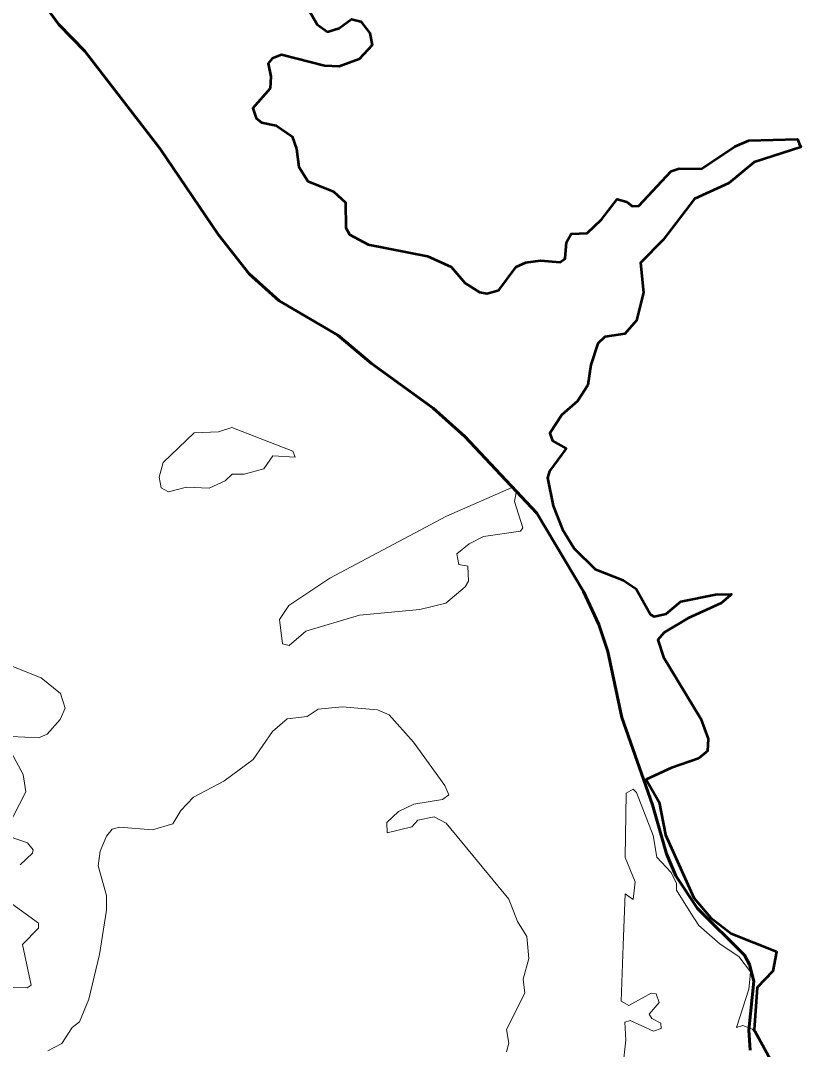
# Model space of a CAD drawing. Extents: x 553962 to 842807, y 8883888 to 9032388.
# Drawn here: x 800363 to 800857, y 9017451 to 9018103 of the extents above; entities that cross this region are included whole.
import ezdxf

# ---------------------------------------------------------------- set-up
doc = ezdxf.new("R2010")
doc.units = 0
doc.header["$LTSCALE"] = 200
doc.linetypes.add('LONG_DASH_SHORT_DASH', pattern=[9.9, 6, -1.2, 1.5, -1.2])
for name, color, linetype, lineweight in [('25', 7, 'Continuous', 13), ('28', 7, 'Continuous', 53), ('7', 7, 'Continuous', 90)]:
    doc.layers.add(name, color=color, linetype=linetype, lineweight=lineweight)

msp = doc.modelspace()

# ---------------------------------------------------------------- linework, layer by layer
at = {"layer": '25'}
for points in [[(800537.9, 9018121.8), (800550.4, 9018100.2), (800557, 9018095.4), (800564.4, 9018097.7), (800572, 9018103.4), (800578, 9018102.1), (800583.7, 9018094.6), (800585.2, 9018087.1), (800576.9, 9018078.2), (800564.4, 9018073.5), (800555.1, 9018073.9), (800527.9, 9018080.9), (800521.9, 9018078.6), (800519.4, 9018075.4), (800521.1, 9018067.3), (800520.6, 9018059.7)], [(800537.9, 9018121.8), (800550.4, 9018100.2), (800557, 9018095.4), (800564.4, 9018097.7), (800572, 9018103.4), (800578, 9018102.1), (800583.7, 9018094.6), (800585.2, 9018087.1), (800576.9, 9018078.2), (800564.4, 9018073.5), (800555.1, 9018073.9), (800527.9, 9018080.9), (800521.9, 9018078.6), (800519.4, 9018075.4), (800521.1, 9018067.3), (800520.6, 9018059.7)], [(800520.6, 9018059.7), (800509.6, 9018047.1), (800511.7, 9018040.8), (800515.1, 9018038.2), (800524.5, 9018036.1), (800534.6, 9018029.3), (800537.4, 9018021.4), (800538.7, 9018010), (800544.4, 9018001), (800560.8, 9017994.5), (800568.4, 9017987.4), (800568.6, 9017971.4), (800570.8, 9017967.2), (800582.7, 9017960.9), (800620.1, 9017953.5), (800635.1, 9017946.7), (800644.1, 9017936.5), (800653.2, 9017930.7), (800657.9, 9017929.9), (800665.3, 9017932), (800676.3, 9017946.7), (800682.5, 9017949.6), (800691.8, 9017950.7), (800704.2, 9017949.7), (800707.3, 9017952), (800708.2, 9017962.4), (800711.2, 9017967.7), (800721.2, 9017968.1), (800730.3, 9017976.8), (800740.3, 9017989.6), (800746.4, 9017987.9), (800749.6, 9017985.1), (800753.9, 9017985.3), (800774.3, 9018007.2), (800779.5, 9018008.9), (800793.6, 9018008.7), (800814.6, 9018022.9), (800823.6, 9018026.8), (800854.4, 9018027.5), (800855.4, 9018024.9)], [(800520.6, 9018059.7), (800509.6, 9018047.1), (800511.7, 9018040.8), (800515.1, 9018038.2), (800524.5, 9018036.1), (800534.6, 9018029.3), (800537.4, 9018021.4), (800538.7, 9018010), (800544.4, 9018001), (800560.8, 9017994.5), (800568.4, 9017987.4), (800568.6, 9017971.4), (800570.8, 9017967.2), (800582.7, 9017960.9), (800620.1, 9017953.5), (800635.1, 9017946.7), (800644.1, 9017936.5), (800653.2, 9017930.7), (800657.9, 9017929.9), (800665.3, 9017932), (800676.3, 9017946.7), (800682.5, 9017949.6), (800691.8, 9017950.7), (800704.2, 9017949.7), (800707.3, 9017952), (800708.2, 9017962.4), (800711.2, 9017967.7), (800721.2, 9017968.1), (800730.3, 9017976.8), (800740.3, 9017989.6), (800746.4, 9017987.9), (800749.6, 9017985.1), (800753.9, 9017985.3), (800774.3, 9018007.2), (800779.5, 9018008.9), (800793.6, 9018008.7), (800814.6, 9018022.9), (800823.6, 9018026.8), (800854.4, 9018027.5), (800855.4, 9018024.9)], [(800855.4, 9018024.9), (800856.5, 9018022.4), (800826.8, 9018012.9), (800810.8, 9017999.6), (800789.2, 9017989.8), (800769.4, 9017963.9), (800755, 9017949.2), (800756.8, 9017930.5), (800752.4, 9017912.7), (800745, 9017904.4), (800732.5, 9017902.5), (800727.9, 9017898.2), (800723.5, 9017884.7), (800721.6, 9017871.9), (800715.2, 9017861.7), (800705.2, 9017853), (800697.6, 9017841.5), (800699.3, 9017836.6), (800708, 9017831.7), (800697.4, 9017817.5), (800696.1, 9017813.2), (800699.7, 9017795.4), (800705.7, 9017780.5), (800713.1, 9017768.5), (800726.3, 9017755.5), (800744.1, 9017748.5), (800752.2, 9017742.9), (800761.3, 9017726.8), (800763.7, 9017725.5), (800771.3, 9017727.2), (800780.4, 9017734.9), (800802.5, 9017739.4), (800812.6, 9017739.6), (800812.6, 9017739.6), (800811.8, 9017738.8)], [(800855.4, 9018024.9), (800856.5, 9018022.4), (800826.8, 9018012.9), (800810.8, 9017999.6), (800789.2, 9017989.8), (800769.4, 9017963.9), (800755, 9017949.2), (800756.8, 9017930.5), (800752.4, 9017912.7), (800745, 9017904.4), (800732.5, 9017902.5), (800727.9, 9017898.2), (800723.5, 9017884.7), (800721.6, 9017871.9), (800715.2, 9017861.7), (800705.2, 9017853), (800697.6, 9017841.5), (800699.3, 9017836.6), (800708, 9017831.7), (800697.4, 9017817.5), (800696.1, 9017813.2), (800699.7, 9017795.4), (800705.7, 9017780.5), (800713.1, 9017768.5), (800726.3, 9017755.5), (800744.1, 9017748.5), (800752.2, 9017742.9), (800761.3, 9017726.8), (800763.7, 9017725.5), (800771.3, 9017727.2), (800780.4, 9017734.9), (800802.5, 9017739.4), (800812.6, 9017739.6), (800812.6, 9017739.6), (800811.8, 9017738.8)], [(800811.8, 9017738.8), (800806.1, 9017733.8), (800785.1, 9017724.5), (800770, 9017715.3), (800766, 9017710.7), (800769.6, 9017699.8), (800793.2, 9017660.7), (800797.7, 9017648.1), (800797.4, 9017640.3), (800796.6, 9017639.6)], [(800811.8, 9017738.8), (800806.1, 9017733.8), (800785.1, 9017724.5), (800770, 9017715.3), (800766, 9017710.7), (800769.6, 9017699.8), (800793.2, 9017660.7), (800797.7, 9017648.1), (800797.4, 9017640.3), (800796.6, 9017639.6)], [(800356.7, 9017649.5), (800374.1, 9017648.6), (800379.6, 9017651), (800387.8, 9017660.3), (800391, 9017667.5), (800387.9, 9017676.8), (800375.8, 9017686.6), (800351.9, 9017696.2)], [(800356.7, 9017649.5), (800374.1, 9017648.6), (800379.6, 9017651), (800387.8, 9017660.3), (800391, 9017667.5), (800387.9, 9017676.8), (800375.8, 9017686.6), (800351.9, 9017696.2)], [(800670.2, 9017450), (800671.7, 9017455.4), (800670.2, 9017464.1), (800681.7, 9017487.1), (800680.8, 9017495.9), (800684.4, 9017509.1), (800683, 9017523), (800677.2, 9017532.4), (800671.7, 9017546.5), (800631.9, 9017594.7), (800624.5, 9017598.7), (800614.1, 9017596.6), (800610.3, 9017592.3), (800594.6, 9017588.5), (800594.5, 9017595.1), (800601.8, 9017602.1), (800611.6, 9017606.7), (800629.7, 9017609.7), (800633.6, 9017612.7), (800631.1, 9017618.5), (800611.3, 9017645.9), (800596, 9017663.3), (800588.6, 9017666.3), (800566.1, 9017668.2), (800551, 9017666.9), (800544, 9017662.2), (800531.3, 9017660.7), (800522.1, 9017652.7), (800509.8, 9017635), (800491.3, 9017621.2), (800472.2, 9017611.2), (800464.2, 9017602.6), (800459, 9017594.2), (800446.2, 9017590.4), (800446.2, 9017590.4), (800425.4, 9017592.1), (800420.6, 9017590.8), (800417, 9017586.5), (800413.1, 9017577), (800411.9, 9017567.7), (800417, 9017549), (800417, 9017539.7), (800412.7, 9017511.6), (800405.9, 9017483.4), (800400, 9017468.9), (800395.3, 9017465.3), (800388.9, 9017455.3), (800380, 9017450.5)], [(800670.2, 9017450), (800671.7, 9017455.4), (800670.2, 9017464.1), (800681.7, 9017487.1), (800680.8, 9017495.9), (800684.4, 9017509.1), (800683, 9017523), (800677.2, 9017532.4), (800671.7, 9017546.5), (800631.9, 9017594.7), (800624.5, 9017598.7), (800614.1, 9017596.6), (800610.3, 9017592.3), (800594.6, 9017588.5), (800594.5, 9017595.1), (800601.8, 9017602.1), (800611.6, 9017606.7), (800629.7, 9017609.7), (800633.6, 9017612.7), (800631.1, 9017618.5), (800611.3, 9017645.9), (800596, 9017663.3), (800588.6, 9017666.3), (800566.1, 9017668.2), (800551, 9017666.9), (800544, 9017662.2), (800531.3, 9017660.7), (800522.1, 9017652.7), (800509.8, 9017635), (800491.3, 9017621.2), (800472.2, 9017611.2), (800464.2, 9017602.6), (800459, 9017594.2), (800446.2, 9017590.4), (800446.2, 9017590.4), (800425.4, 9017592.1), (800420.6, 9017590.8), (800417, 9017586.5), (800413.1, 9017577), (800411.9, 9017567.7), (800417, 9017549), (800417, 9017539.7), (800412.7, 9017511.6), (800405.9, 9017483.4), (800400, 9017468.9), (800395.3, 9017465.3), (800388.9, 9017455.3), (800380, 9017450.5)], [(800354.1, 9017591), (800366, 9017614.5), (800364.3, 9017625.5), (800355.4, 9017642)], [(800354.1, 9017591), (800366, 9017614.5), (800364.3, 9017625.5), (800355.4, 9017642)], [(800796.6, 9017639.6), (800791.7, 9017635.5), (800774.5, 9017629.7), (800758.6, 9017622.3), (800766.8, 9017608), (800770.7, 9017587.3), (800788.8, 9017547.4), (800788.8, 9017547.4), (800799.5, 9017534.8), (800812.3, 9017524.8), (800841, 9017513.4)], [(800796.6, 9017639.6), (800791.7, 9017635.5), (800774.5, 9017629.7), (800758.6, 9017622.3), (800766.8, 9017608), (800770.7, 9017587.3), (800788.8, 9017547.4), (800788.8, 9017547.4), (800799.5, 9017534.8), (800812.3, 9017524.8), (800841, 9017513.4)], [(800786.9, 9017537.7), (800777.7, 9017552.2), (800777.7, 9017556.6), (800774.3, 9017563.4), (800765.3, 9017573.2), (800763, 9017586.8), (800752.4, 9017614.1), (800750.3, 9017616.1), (800745.8, 9017613.6), (800745.2, 9017572.9), (800751.5, 9017557.5), (800750.3, 9017546.4), (800745.2, 9017549.9), (800744.1, 9017517.4)], [(800786.9, 9017537.7), (800777.7, 9017552.2), (800777.7, 9017556.6), (800774.3, 9017563.4), (800765.3, 9017573.2), (800763, 9017586.8), (800752.4, 9017614.1), (800750.3, 9017616.1), (800745.8, 9017613.6), (800745.2, 9017572.9), (800751.5, 9017557.5), (800750.3, 9017546.4), (800745.2, 9017549.9), (800744.1, 9017517.4)], [(800362.4, 9017568.3), (800370.2, 9017575.7), (800370.7, 9017577.8), (800367.1, 9017582.3), (800355.4, 9017586.2)], [(800362.4, 9017568.3), (800370.2, 9017575.7), (800370.7, 9017577.8), (800367.1, 9017582.3), (800355.4, 9017586.2)], [(800357.9, 9017490.8), (800366.8, 9017490.4), (800369.4, 9017492.1), (800363.9, 9017517.8), (800374, 9017528.3), (800374.1, 9017531.4), (800352.6, 9017547.1)], [(800357.9, 9017490.8), (800366.8, 9017490.4), (800369.4, 9017492.1), (800363.9, 9017517.8), (800374, 9017528.3), (800374.1, 9017531.4), (800352.6, 9017547.1)], [(800824.1, 9017495.8), (800824.6, 9017500.6), (800817.2, 9017510.3), (800805.3, 9017518.1), (800791.9, 9017529.9), (800786.9, 9017537.7)], [(800824.1, 9017495.8), (800824.6, 9017500.6), (800817.2, 9017510.3), (800805.3, 9017518.1), (800791.9, 9017529.9), (800786.9, 9017537.7)], [(800744.1, 9017517.4), (800742.8, 9017482.1), (800747.5, 9017479.3), (800761.7, 9017487), (800764.9, 9017486.6), (800766.8, 9017481.2)], [(800744.1, 9017517.4), (800742.8, 9017482.1), (800747.5, 9017479.3), (800761.7, 9017487), (800764.9, 9017486.6), (800766.8, 9017481.2)], [(800841, 9017513.4), (800841.1, 9017513.3), (800838.8, 9017501), (800828.9, 9017490.6), (800826.8, 9017463.8), (800826.3, 9017464)], [(800841, 9017513.4), (800841.1, 9017513.3), (800838.8, 9017501), (800828.9, 9017490.6), (800826.8, 9017463.8), (800826.3, 9017464)], [(800815.8, 9017465.3), (800815.7, 9017465.3), (800823.5, 9017489.7), (800824.1, 9017495.8)], [(800815.8, 9017465.3), (800815.7, 9017465.3), (800823.5, 9017489.7), (800824.1, 9017495.8)], [(800766.8, 9017481.2), (800766.8, 9017481.2), (800760.5, 9017473.8), (800762.1, 9017471.1), (800767.9, 9017468.1), (800768.1, 9017464.7), (800763.2, 9017463), (800748.4, 9017469.8), (800745, 9017468.7), (800745.6, 9017457.3), (800742.7, 9017430.5), (800740.4, 9017409.9)], [(800766.8, 9017481.2), (800766.8, 9017481.2), (800760.5, 9017473.8), (800762.1, 9017471.1), (800767.9, 9017468.1), (800768.1, 9017464.7), (800763.2, 9017463), (800748.4, 9017469.8), (800745, 9017468.7), (800745.6, 9017457.3), (800742.7, 9017430.5), (800740.4, 9017409.9)], [(800826.3, 9017464), (800819.8, 9017466.7), (800815.8, 9017465.3), (800815.8, 9017465.8), (800815.8, 9017465.3)], [(800826.3, 9017464), (800819.8, 9017466.7), (800815.8, 9017465.3), (800815.8, 9017465.8), (800815.8, 9017465.3)]]:
    msp.add_lwpolyline(points, dxfattribs=at)
for points in [[(800496.4, 9017845.1), (800487.9, 9017842.4), (800472.6, 9017841.8), (800452.9, 9017823), (800450.3, 9017813.7), (800451.6, 9017806.9), (800456.2, 9017804.3), (800467.6, 9017807.3), (800482, 9017806.7), (800492.2, 9017811.4), (800496.6, 9017815.6), (800504.1, 9017815.6), (800516.6, 9017819), (800522.4, 9017827.1), (800536.5, 9017826.4), (800535, 9017830.1)], [(800496.4, 9017845.1), (800487.9, 9017842.4), (800472.6, 9017841.8), (800452.9, 9017823), (800450.3, 9017813.7), (800451.6, 9017806.9), (800456.2, 9017804.3), (800467.6, 9017807.3), (800482, 9017806.7), (800492.2, 9017811.4), (800496.6, 9017815.6), (800504.1, 9017815.6), (800516.6, 9017819), (800522.4, 9017827.1), (800536.5, 9017826.4), (800535, 9017830.1)], [(800532.5, 9017732.5), (800526.6, 9017723.6), (800528.5, 9017708.1), (800532.7, 9017707.1), (800543.2, 9017716.2), (800577.1, 9017726.4), (800615.4, 9017729.8), (800631.7, 9017733.8), (800644, 9017744.2), (800646.2, 9017747.8), (800645.7, 9017757.4), (800640, 9017758.3), (800638.8, 9017765.1), (800646.6, 9017771.4), (800655.7, 9017776.1), (800679, 9017779.5), (800680.6, 9017781.6), (800675.3, 9017798.2), (800676.3, 9017803.9), (800674.7, 9017807.5), (800632.2, 9017789), (800558.3, 9017749.8)], [(800532.5, 9017732.5), (800526.6, 9017723.6), (800528.5, 9017708.1), (800532.7, 9017707.1), (800543.2, 9017716.2), (800577.1, 9017726.4), (800615.4, 9017729.8), (800631.7, 9017733.8), (800644, 9017744.2), (800646.2, 9017747.8), (800645.7, 9017757.4), (800640, 9017758.3), (800638.8, 9017765.1), (800646.6, 9017771.4), (800655.7, 9017776.1), (800679, 9017779.5), (800680.6, 9017781.6), (800675.3, 9017798.2), (800676.3, 9017803.9), (800674.7, 9017807.5), (800632.2, 9017789), (800558.3, 9017749.8)]]:
    msp.add_lwpolyline(points, close=True, dxfattribs=at)
at = {"layer": '28'}
for points in [[(800537.9, 9018121.8), (800550.4, 9018100.2), (800557, 9018095.4), (800564.4, 9018097.7), (800572, 9018103.4), (800578, 9018102.1), (800583.7, 9018094.6), (800585.2, 9018087.1), (800576.9, 9018078.2), (800564.4, 9018073.5), (800555.1, 9018073.9), (800527.9, 9018080.9), (800521.9, 9018078.6), (800519.4, 9018075.4), (800521.1, 9018067.3), (800520.6, 9018059.7)], [(800520.6, 9018059.7), (800509.6, 9018047.1), (800511.7, 9018040.8), (800515.1, 9018038.2), (800524.5, 9018036.1), (800534.6, 9018029.3), (800537.4, 9018021.4), (800538.7, 9018010), (800544.4, 9018001), (800560.8, 9017994.5), (800568.4, 9017987.4), (800568.6, 9017971.4), (800570.8, 9017967.2), (800582.7, 9017960.9), (800620.1, 9017953.5), (800635.1, 9017946.7), (800644.1, 9017936.5), (800653.2, 9017930.7), (800657.9, 9017929.9), (800665.3, 9017932), (800676.3, 9017946.7), (800682.5, 9017949.6), (800691.8, 9017950.7), (800704.2, 9017949.7), (800707.3, 9017952), (800708.2, 9017962.4), (800711.2, 9017967.7), (800721.2, 9017968.1), (800730.3, 9017976.8), (800740.3, 9017989.6), (800746.4, 9017987.9), (800749.6, 9017985.1), (800753.9, 9017985.3), (800774.3, 9018007.2), (800779.5, 9018008.9), (800793.6, 9018008.7), (800814.6, 9018022.9), (800823.6, 9018026.8), (800854.4, 9018027.5), (800855.4, 9018024.9)], [(800855.4, 9018024.9), (800856.5, 9018022.4), (800826.8, 9018012.9), (800810.8, 9017999.6), (800789.2, 9017989.8), (800769.4, 9017963.9), (800755, 9017949.2), (800756.8, 9017930.5), (800752.4, 9017912.7), (800745, 9017904.4), (800732.5, 9017902.5), (800727.9, 9017898.2), (800723.5, 9017884.7), (800721.6, 9017871.9), (800715.2, 9017861.7), (800705.2, 9017853), (800697.6, 9017841.5), (800699.3, 9017836.6), (800708, 9017831.7), (800697.4, 9017817.5), (800696.1, 9017813.2), (800699.7, 9017795.4), (800705.7, 9017780.5), (800713.1, 9017768.5), (800726.3, 9017755.5), (800744.1, 9017748.5), (800752.2, 9017742.9), (800761.3, 9017726.8), (800763.7, 9017725.5), (800771.3, 9017727.2), (800780.4, 9017734.9), (800802.5, 9017739.4), (800812.6, 9017739.6), (800812.6, 9017739.6), (800811.8, 9017738.8)], [(800811.8, 9017738.8), (800806.1, 9017733.8), (800785.1, 9017724.5), (800770, 9017715.3), (800766, 9017710.7), (800769.6, 9017699.8), (800793.2, 9017660.7), (800797.7, 9017648.1), (800797.4, 9017640.3), (800796.6, 9017639.6)], [(800796.6, 9017639.6), (800791.7, 9017635.5), (800774.5, 9017629.7), (800758.6, 9017622.3), (800766.8, 9017608), (800770.7, 9017587.3), (800788.8, 9017547.4), (800788.8, 9017547.4), (800799.5, 9017534.8), (800812.3, 9017524.8), (800841, 9017513.4)], [(800841, 9017513.4), (800841.1, 9017513.3), (800838.8, 9017501), (800828.9, 9017490.6), (800826.8, 9017463.8), (800826, 9017464.6)], [(800826, 9017464.6), (800827.4, 9017463.1), (800856.8, 9017409.1), (800851.7, 9017401.9), (800821, 9017389.8), (800810, 9017381.5), (800760.4, 9017332.1), (800748.3, 9017315.6), (800744.5, 9017302.2), (800742.8, 9017281.2), (800732.3, 9017242.8), (800725.5, 9017196.3)]]:
    msp.add_lwpolyline(points, dxfattribs=at)
at = {"layer": '7', "linetype": 'LONG_DASH_SHORT_DASH', "lineweight": 60}
msp.add_lwpolyline([(800377, 9018113.7), (800386.9, 9018100.1), (800403.3, 9018083.2), (800451.1, 9018021.4), (800487.9, 9017966.9), (800507.3, 9017942.3), (800526.4, 9017925.3), (800563.5, 9017903.6), (800584.7, 9017885.5), (800623.8, 9017857.4), (800643.8, 9017839.4), (800689.3, 9017790.8), (800719, 9017741.2), (800728.7, 9017720.4), (800734.3, 9017703.3), (800743.2, 9017661.6), (800762.6, 9017606.3), (800771.5, 9017575.2), (800777.3, 9017561.4), (800791, 9017540.6), (800820.8, 9017511.2), (800824, 9017505.2), (800826.6, 9017494.7), (800823.6, 9017463.7), (800824.3, 9017451.1)], dxfattribs=at)

doc.saveas('drawing.dxf')
